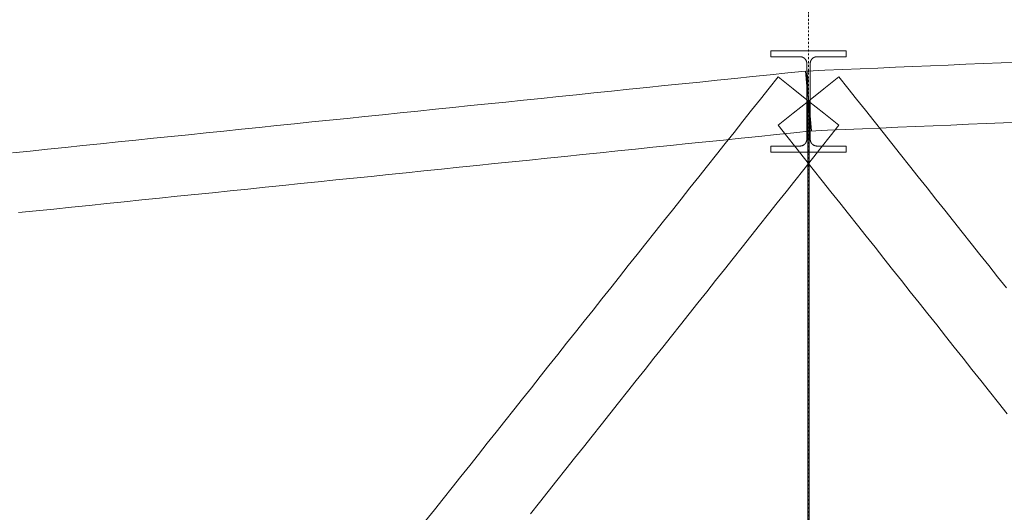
# Model space of a CAD drawing. Header units: millimetres. Extents: x -176817 to 571382, y -58489 to 156123.
# Tile 310 of 364: x 533181 to 537110, y -8786 to -6820. Entities that reach past the tile are written whole.
import ezdxf

# ---------------------------------------------------------------- set-up
doc = ezdxf.new("R2010")
doc.units = ezdxf.units.MM
doc.header["$LTSCALE"] = 0.2
doc.linetypes.add('DASHDOT', pattern=[25.4, 12.7, -6.35, 0, -6.35])
doc.layers.get('0').update_dxf_attribs({"lineweight": 13})
doc.layers.add('ARF2000E0_BEARING_ROOF_KANTAVAT_KATTO', color=7, linetype='Continuous', lineweight=13)

msp = doc.modelspace()

# ---------------------------------------------------------------- linework, layer by layer
at = {"color": 252, "linetype": 'DASHDOT', "ltscale": 3}
msp.add_line((536328.6662, 20227.7292), (536328.6662, -30771.4395), dxfattribs=at)
at = {"layer": 'ARF2000E0_BEARING_ROOF_KANTAVAT_KATTO'}
for points in [[(536335.4162, -7144.8763), (536335.4162, -7070.0291), (536335.4162, -6995.1818), (536335.4243, -6994.517), (536335.4486, -6993.8529), (536335.4891, -6993.1898), (536335.5457, -6992.528), (536335.6185, -6991.8677), (536335.7073, -6991.2093), (536335.8122, -6990.5531), (536335.9331, -6989.8994), (536336.0699, -6989.249), (536336.2224, -6988.6025), (536336.3907, -6987.96), (536336.5745, -6987.3219), (536336.7738, -6986.6885), (536336.9886, -6986.0601), (536337.2187, -6985.4369), (536337.464, -6984.8193), (536337.7244, -6984.2079), (536337.9994, -6983.6033), (536338.2891, -6983.0058), (536338.5933, -6982.4156), (536338.9117, -6981.8331), (536339.2444, -6981.2584), (536339.5911, -6980.6918), (536339.9518, -6980.1337), (536340.3259, -6979.5847), (536340.7131, -6979.0453), (536341.1133, -6978.5157), (536341.5263, -6977.9961), (536341.952, -6977.4868), (536342.39, -6976.988), (536342.8402, -6976.4999), (536343.3025, -6976.0229), (536343.7768, -6975.5569), (536344.2621, -6975.103), (536344.7582, -6974.6612), (536345.265, -6974.2319), (536345.7822, -6973.8151), (536346.3095, -6973.4111), (536346.8468, -6973.0201), (536347.3938, -6972.6422), (536347.9499, -6972.2781), (536348.5145, -6971.9278), (536349.0874, -6971.5917), (536349.6683, -6971.2698), (536350.257, -6970.9623), (536350.8531, -6970.6694), (536351.4565, -6970.3912), (536352.0668, -6970.1278), (536352.6831, -6969.8798), (536353.305, -6969.6471), (536353.9322, -6969.4299), (536354.5645, -6969.2283), (536355.2016, -6969.0423), (536355.8431, -6968.8721), (536356.4889, -6968.7177), (536357.1386, -6968.5792), (536357.7916, -6968.4568), (536358.4471, -6968.3506), (536359.1048, -6968.2607), (536359.7645, -6968.1871), (536360.4257, -6968.1298), (536361.0883, -6968.0888), (536361.7519, -6968.0642), (536362.4162, -6968.0559), (536420.5412, -6968.0559), (536478.6662, -6968.0559), (536478.6662, -6943.9441), (536403.6662, -6943.9441), (536328.6662, -6943.9441), (536253.6662, -6943.9441), (536178.6662, -6943.9441), (536178.6662, -6968.0559), (536236.7912, -6968.0559), (536294.9162, -6968.0559), (536295.5811, -6968.0642), (536296.2453, -6968.0888), (536296.9085, -6968.1299), (536297.5704, -6968.1873), (536298.2306, -6968.2611), (536298.8889, -6968.3512), (536299.545, -6968.4576), (536300.1986, -6968.5802), (536300.8485, -6968.7188), (536301.4946, -6968.8734), (536302.1364, -6969.0438), (536302.7738, -6969.2301), (536303.4064, -6969.4319), (536304.0339, -6969.6494), (536304.656, -6969.8823), (536305.2724, -6970.1307), (536305.8825, -6970.3941), (536306.4857, -6970.6724), (536307.0815, -6970.9654), (536307.6699, -6971.2729), (536308.2506, -6971.5948), (536308.8232, -6971.931), (536309.3876, -6972.2813), (536309.9435, -6972.6455), (536310.49, -6973.0232), (536311.0268, -6973.414), (536311.5537, -6973.8178), (536312.0705, -6974.2344), (536312.5769, -6974.6636), (536313.0726, -6975.1051), (536313.5575, -6975.5587), (536314.0313, -6976.0243), (536314.4933, -6976.5012), (536314.9433, -6976.9889), (536315.381, -6977.4874), (536315.8063, -6977.9964), (536316.219, -6978.5156), (536316.619, -6979.0449), (536317.006, -6979.584), (536317.3799, -6980.1326), (536317.7411, -6980.6915), (536318.0882, -6981.2588), (536318.4214, -6981.8343), (536318.7402, -6982.4176), (536319.0447, -6983.0087), (536319.3347, -6983.607), (536319.6101, -6984.2125), (536319.8706, -6984.8247), (536320.1158, -6985.4423), (536320.3457, -6986.0654), (536320.5603, -6986.6937), (536320.7594, -6987.327), (536320.9431, -6987.9649), (536321.1111, -6988.6072), (536321.2635, -6989.2537), (536321.4002, -6989.9039), (536321.5209, -6990.5571), (536321.6256, -6991.2127), (536321.7143, -6991.8706), (536321.7869, -6992.5303), (536321.8434, -6993.1915), (536321.8838, -6993.8541), (536321.9081, -6994.5176), (536321.9162, -6995.1818), (536321.9162, -7070.0291), (536321.9162, -7144.8763), (536335.4162, -7144.8763)], [(537167.3142, -6989.0786), (537097.0017, -6992.0708), (537026.6892, -6995.063), (536956.3767, -6998.0552), (536886.0642, -7001.0474), (536815.7517, -7004.0395), (536745.4392, -7007.0317), (536675.1267, -7010.0239), (536604.8142, -7013.0161), (536534.5017, -7016.0083), (536464.1892, -7019.0005), (536393.8767, -7021.9927), (536323.5642, -7024.9849), (536326.1152, -7084.9306), (536328.6662, -7144.8763), (536331.2172, -7204.8221), (536333.7683, -7264.7678), (536404.0808, -7261.7756), (536474.3933, -7258.7835), (536544.7058, -7255.7913), (536615.0183, -7252.7991), (536685.3308, -7249.8069), (536755.6433, -7246.8147), (536825.9558, -7243.8225), (536896.2683, -7240.8303), (536966.5808, -7237.8381), (537036.8933, -7234.846), (537107.2058, -7231.8538), (537177.5183, -7228.8616)], [(536340.969, -7264.244), (536334.8176, -7204.5602), (536328.6662, -7144.8763), (536322.5148, -7085.1925), (536316.3634, -7025.5087), (536246.0509, -7032.7555), (536175.7384, -7040.0024), (536105.4259, -7047.2493), (536035.1134, -7054.4962), (535964.8009, -7061.743), (535894.4884, -7068.9899), (535824.1759, -7076.2368), (535753.8634, -7083.4837), (535683.5509, -7090.7305), (535613.2384, -7097.9774), (535542.9259, -7105.2243), (535472.6134, -7112.4712), (535402.3009, -7119.718), (535331.9884, -7126.9649), (535261.6759, -7134.2118), (535191.3634, -7141.4587), (535121.0509, -7148.7055), (535050.7384, -7155.9524), (534980.4259, -7163.1993), (534910.1134, -7170.4462), (534839.8009, -7177.693), (534769.4884, -7184.9399), (534699.1759, -7192.1868), (534628.8634, -7199.4337), (534558.5509, -7206.6805), (534488.2384, -7213.9274), (534417.9259, -7221.1743), (534347.6134, -7228.4212), (534277.3009, -7235.668), (534206.9884, -7242.9149), (534136.6759, -7250.1618), (534066.3634, -7257.4087), (533996.0509, -7264.6555), (533925.7384, -7271.9024), (533855.4259, -7279.1493), (533785.1134, -7286.3962), (533714.8009, -7293.643), (533644.4884, -7300.8899), (533574.1759, -7308.1368), (533503.8634, -7315.3837), (533433.5509, -7322.6305), (533363.2384, -7329.8774), (533292.9259, -7337.1243), (533222.6134, -7344.3712), (533152.3009, -7351.618)], [(536450.0859, -7241.2208), (536389.3761, -7193.0486), (536328.6662, -7144.8763), (536267.9563, -7096.7041), (536207.2465, -7048.5319), (536172.0902, -7092.8381), (536136.934, -7137.1444), (536101.7777, -7181.4506), (536066.6215, -7225.7569), (536031.4652, -7270.0631), (535996.309, -7314.3694), (535961.1527, -7358.6756), (535925.9965, -7402.9819), (535890.8402, -7447.2881), (535855.684, -7491.5944), (535820.5277, -7535.9006), (535785.3715, -7580.2069), (535750.2152, -7624.5131), (535715.059, -7668.8194), (535679.9027, -7713.1256), (535644.7465, -7757.4319), (535609.5902, -7801.7381), (535574.434, -7846.0444), (535539.2777, -7890.3506), (535504.1215, -7934.6569), (535468.9652, -7978.9631), (535433.809, -8023.2694), (535398.6527, -8067.5756), (535363.4965, -8111.8819), (535328.3402, -8156.1881), (535293.184, -8200.4944), (535258.0277, -8244.8006), (535222.8715, -8289.1069), (535187.7152, -8333.4131), (535152.559, -8377.7194), (535117.4027, -8422.0256), (535082.2465, -8466.3319), (535047.0902, -8510.6381), (535011.934, -8554.9444), (534976.7777, -8599.2506), (534941.6215, -8643.5569), (534906.4652, -8687.8631), (534871.309, -8732.1694), (534836.1527, -8776.4756), (534800.9965, -8820.7819)], [(537118.0547, -7890.3506), (537082.8984, -7846.0444), (537047.7422, -7801.7381), (537012.5859, -7757.4319), (536977.4297, -7713.1256), (536942.2734, -7668.8194), (536907.1172, -7624.5131), (536871.9609, -7580.2069), (536836.8047, -7535.9006), (536801.6484, -7491.5944), (536766.4922, -7447.2881), (536731.3359, -7402.9819), (536696.1797, -7358.6756), (536661.0234, -7314.3694), (536625.8672, -7270.0631), (536590.7109, -7225.7569), (536555.5547, -7181.4506), (536520.3984, -7137.1444), (536485.2422, -7092.8381), (536450.0859, -7048.5319), (536389.3761, -7096.7041), (536328.6662, -7144.8763), (536267.9563, -7193.0486), (536207.2465, -7241.2208), (536242.4027, -7285.5271), (536277.559, -7329.8333), (536312.7152, -7374.1396), (536347.8715, -7418.4458), (536383.0277, -7462.7521), (536418.184, -7507.0583), (536453.3402, -7551.3646), (536488.4965, -7595.6708), (536523.6527, -7639.9771), (536558.809, -7684.2833), (536593.9652, -7728.5896), (536629.1215, -7772.8958), (536664.2777, -7817.2021), (536699.434, -7861.5083), (536734.5902, -7905.8146), (536769.7465, -7950.1208), (536804.9027, -7994.4271), (536840.059, -8038.7333), (536875.2152, -8083.0396), (536910.3715, -8127.3458), (536945.5277, -8171.6521), (536980.684, -8215.9583), (537015.8402, -8260.2646), (537050.9965, -8304.5708), (537086.1527, -8348.8771), (537121.309, -8393.1833)], [(536478.6662, -7348.9159), (536478.6662, -7324.4312), (536420.5412, -7324.4312), (536362.4162, -7324.4312), (536361.7462, -7324.4227), (536361.077, -7324.3973), (536360.409, -7324.355), (536359.7423, -7324.2958), (536359.0773, -7324.2198), (536358.4144, -7324.1269), (536357.7537, -7324.0174), (536357.0957, -7323.8911), (536356.4412, -7323.7483), (536355.7908, -7323.589), (536355.1449, -7323.4135), (536354.5036, -7323.2218), (536353.8674, -7323.014), (536353.2365, -7322.7903), (536352.6112, -7322.5507), (536351.9919, -7322.2954), (536351.3796, -7322.0248), (536350.7745, -7321.7392), (536350.177, -7321.4386), (536349.5873, -7321.1232), (536349.0057, -7320.7933), (536348.4323, -7320.4489), (536347.8675, -7320.0902), (536347.3115, -7319.7175), (536346.7646, -7319.3308), (536346.2276, -7318.9309), (536345.7009, -7318.5179), (536345.1847, -7318.0921), (536344.6791, -7317.6537), (536344.1843, -7317.2029), (536343.7007, -7316.7399), (536343.2284, -7316.265), (536342.7678, -7315.7785), (536342.3194, -7315.2811), (536341.8834, -7314.7729), (536341.4601, -7314.2544), (536341.0495, -7313.7257), (536340.6519, -7313.1871), (536340.2673, -7312.6388), (536339.8961, -7312.0811), (536339.5386, -7311.5148), (536339.1951, -7310.9403), (536338.8657, -7310.3577), (536338.5505, -7309.7674), (536338.2497, -7309.1697), (536337.9632, -7308.5649), (536337.6914, -7307.9532), (536337.4342, -7307.3349), (536337.1921, -7306.7107), (536336.9651, -7306.0812), (536336.7533, -7305.4467), (536336.5568, -7304.8073), (536336.3756, -7304.1634), (536336.2098, -7303.5152), (536336.0596, -7302.8631), (536335.9249, -7302.2074), (536335.8058, -7301.5485), (536335.7026, -7300.8873), (536335.6152, -7300.2239), (536335.5436, -7299.5587), (536335.4879, -7298.8921), (536335.4481, -7298.2241), (536335.4242, -7297.5553), (536335.4162, -7296.8858), (536335.4162, -7220.8811), (536335.4162, -7144.8763), (536321.9162, -7144.8763), (536321.9162, -7220.8811), (536321.9162, -7296.8858), (536321.9082, -7297.5557), (536321.8843, -7298.225), (536321.8444, -7298.8933), (536321.7886, -7299.5603), (536321.717, -7300.2259), (536321.6294, -7300.8896), (536321.5261, -7301.5513), (536321.4069, -7302.2105), (536321.2721, -7302.8666), (536321.1216, -7303.5191), (536320.9557, -7304.1676), (536320.7743, -7304.8119), (536320.5775, -7305.4516), (536320.3655, -7306.0866), (536320.1382, -7306.7164), (536319.8958, -7307.3408), (536319.6388, -7307.9584), (536319.3671, -7308.5693), (536319.081, -7309.1733), (536318.7804, -7309.7702), (536318.4655, -7310.3597), (536318.1365, -7310.9415), (536317.7934, -7311.5154), (536317.4364, -7312.0811), (536317.065, -7312.639), (536316.6803, -7313.1875), (536316.2824, -7313.7263), (536315.8716, -7314.2553), (536315.4481, -7314.774), (536315.0119, -7315.2824), (536314.5633, -7315.78), (536314.1024, -7316.2667), (536313.63, -7316.7416), (536313.1463, -7317.2045), (536312.6515, -7317.6553), (536312.1459, -7318.0936), (536311.6296, -7318.5194), (536311.1029, -7318.9323), (536310.5659, -7319.3322), (536310.0189, -7319.7189), (536309.4624, -7320.0919), (536308.8971, -7320.4508), (536308.3231, -7320.7954), (536307.7409, -7321.1255), (536307.1506, -7321.441), (536306.5525, -7321.7418), (536305.9469, -7322.0275), (536305.3341, -7322.2982), (536304.7154, -7322.553), (536304.0908, -7322.7922), (536303.4607, -7323.0155), (536302.8252, -7323.2229), (536302.1848, -7323.4143), (536301.5396, -7323.5895), (536300.89, -7323.7485), (536300.2363, -7323.8912), (536299.5783, -7324.0174), (536298.9177, -7324.127), (536298.2548, -7324.2198), (536297.5899, -7324.2958), (536296.9233, -7324.355), (536296.2552, -7324.3973), (536295.5861, -7324.4227), (536294.9162, -7324.4312), (536236.7912, -7324.4312), (536178.6662, -7324.4312), (536178.6662, -7348.9159), (536253.6662, -7348.9159), (536328.6662, -7348.9159), (536403.6662, -7348.9159), (536478.6662, -7348.9159)], [(536325.6662, -7144.8763), (536325.6662, -7233.4888), (536325.6662, -7322.1013), (536325.6662, -7410.7138), (536325.6662, -7499.3263), (536325.6662, -7587.9388), (536325.6662, -7676.5513), (536325.6662, -7765.1638), (536325.6662, -7853.7763), (536325.6662, -7942.3888), (536325.6662, -8031.0013), (536325.6662, -8119.6138), (536325.6662, -8208.2263), (536325.6662, -8296.8388), (536325.6662, -8385.4513), (536325.6662, -8474.0638), (536325.6662, -8562.6763), (536325.6662, -8651.2888), (536325.6662, -8739.9013), (536325.6662, -8828.5138)], [(536331.6662, -8828.5138), (536331.6662, -8739.9013), (536331.6662, -8651.2888), (536331.6662, -8562.6763), (536331.6662, -8474.0638), (536331.6662, -8385.4513), (536331.6662, -8296.8388), (536331.6662, -8208.2263), (536331.6662, -8119.6138), (536331.6662, -8031.0013), (536331.6662, -7942.3888), (536331.6662, -7853.7763), (536331.6662, -7765.1638), (536331.6662, -7676.5513), (536331.6662, -7587.9388), (536331.6662, -7499.3263), (536331.6662, -7410.7138), (536331.6662, -7322.1013), (536331.6662, -7233.4888), (536331.6662, -7144.8763), (536325.6662, -7144.8763)], [(533176.9065, -7590.3534), (533247.219, -7583.1065), (533317.5315, -7575.8596), (533387.844, -7568.6128), (533458.1565, -7561.3659), (533528.469, -7554.119), (533598.7815, -7546.8721), (533669.094, -7539.6253), (533739.4065, -7532.3784), (533809.719, -7525.1315), (533880.0315, -7517.8846), (533950.344, -7510.6378), (534020.6565, -7503.3909), (534090.969, -7496.144), (534161.2815, -7488.8971), (534231.594, -7481.6503), (534301.9065, -7474.4034), (534372.219, -7467.1565), (534442.5315, -7459.9096), (534512.844, -7452.6628), (534583.1565, -7445.4159), (534653.469, -7438.169), (534723.7815, -7430.9221), (534794.094, -7423.6753), (534864.4065, -7416.4284), (534934.719, -7409.1815), (535005.0315, -7401.9346), (535075.344, -7394.6878), (535145.6565, -7387.4409), (535215.969, -7380.194), (535286.2815, -7372.9471), (535356.594, -7365.7003), (535426.9065, -7358.4534), (535497.219, -7351.2065), (535567.5315, -7343.9596), (535637.844, -7336.7128), (535708.1565, -7329.4659), (535778.469, -7322.219), (535848.7815, -7314.9721), (535919.094, -7307.7253), (535989.4065, -7300.4784), (536059.719, -7293.2315), (536130.0315, -7285.9846), (536200.344, -7278.7378), (536270.6565, -7271.4909), (536340.969, -7264.244)], [(535219.6172, -8791.9396), (535254.7734, -8747.6333), (535289.9297, -8703.3271), (535325.0859, -8659.0208), (535360.2422, -8614.7146), (535395.3984, -8570.4083), (535430.5547, -8526.1021), (535465.7109, -8481.7958), (535500.8672, -8437.4896), (535536.0234, -8393.1833), (535571.1797, -8348.8771), (535606.3359, -8304.5708), (535641.4922, -8260.2646), (535676.6484, -8215.9583), (535711.8047, -8171.6521), (535746.9609, -8127.3458), (535782.1172, -8083.0396), (535817.2734, -8038.7333), (535852.4297, -7994.4271), (535887.5859, -7950.1208), (535922.7422, -7905.8146), (535957.8984, -7861.5083), (535993.0547, -7817.2021), (536028.2109, -7772.8958), (536063.3672, -7728.5896), (536098.5234, -7684.2833), (536133.6797, -7639.9771), (536168.8359, -7595.6708), (536203.9922, -7551.3646), (536239.1484, -7507.0583), (536274.3047, -7462.7521), (536309.4609, -7418.4458), (536344.6172, -7374.1396), (536379.7734, -7329.8333), (536414.9297, -7285.5271), (536450.0859, -7241.2208)]]:
    msp.add_lwpolyline(points, dxfattribs=at)

doc.saveas('drawing.dxf')
